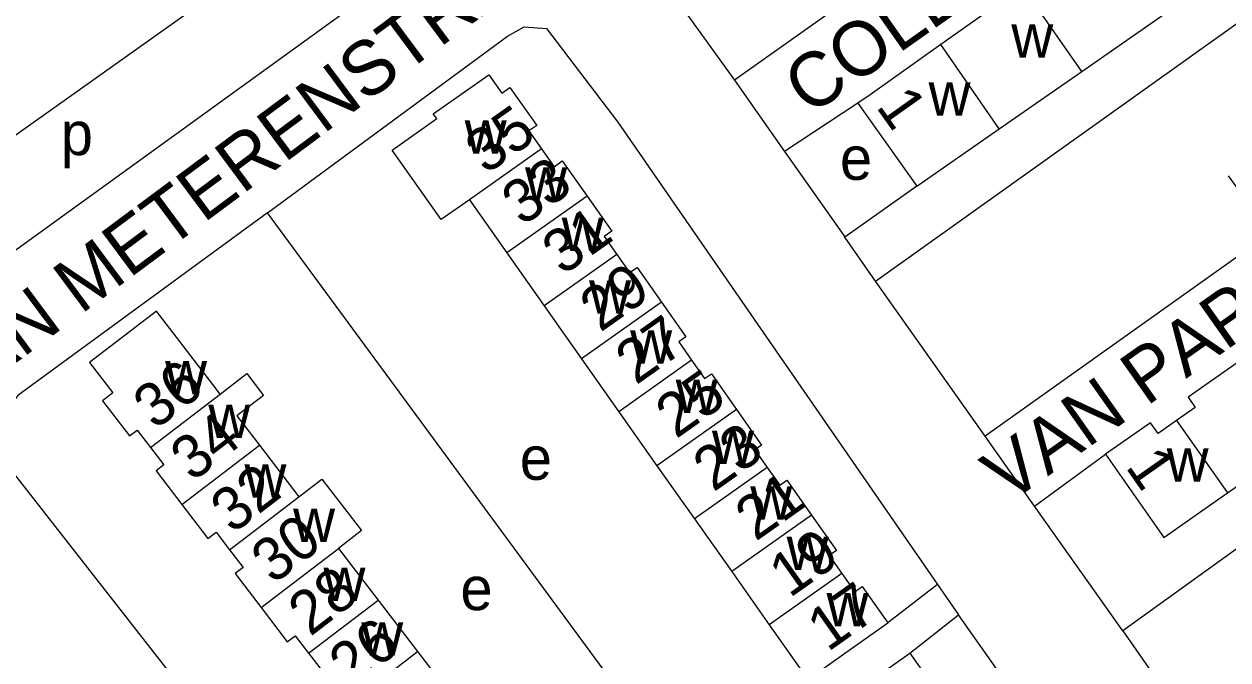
# Model space of a CAD drawing. Extents: x 158848 to 160613, y 385889 to 387762.
# Drawn here: x 160079.5 to 160190.6, y 386947.9 to 387006.5 of the extents above; entities that cross this region are included whole.
import ezdxf

# ---------------------------------------------------------------- set-up
doc = ezdxf.new("R2010")
doc.units = 0
for name, color, linetype in [('BLT_Basislijn', 7, 'Continuous'), ('BLT_Bebouwing', 7, 'Continuous'), ('BLT_Centroide', 7, 'Continuous'), ('BLT_Huisnummer', 7, 'Continuous'), ('BLT_Huisnummer_ tussenligend', 7, 'Continuous'), ('BLT_Huisnummer_reeks', 7, 'Continuous'), ('BLT_Onderverdeling_panden', 7, 'Continuous'), ('BLT_Straatnaam', 7, 'Continuous')]:
    doc.layers.add(name, color=color, linetype=linetype)

msp = doc.modelspace()

# ---------------------------------------------------------------- linework, layer by layer
at = {"layer": 'BLT_Basislijn'}
for p, q in [((160053.61, 386978.5), (160111.96, 387019.88)), ((160134.78, 387015.61), (160145.04, 387001.33)), ((160145.04, 387001.33), (160149.66, 386994.77)), ((160156.43, 386999.21), (160149.66, 386994.77)), ((160161.86, 386991.57), (160155.23, 386986.86)), ((160140.29, 386937.04), (160101.95, 386989.1)), ((160158.04, 386982.81), (160155.23, 386986.86)), ((160168.17, 386968.5), (160158.04, 386982.81)), ((160172.73, 386962.05), (160168.17, 386968.5)), ((160172.73, 386962.05), (160179.28, 386966.84)), ((160180.86, 386950.55), (160172.73, 386962.05)), ((160163.78, 386954.85), (160159.2, 386951.3)), ((160163.78, 386954.85), (160165.71, 386952.03)), ((160161.22, 386948.5), (160165.71, 386952.03)), ((160180.86, 386950.55), (160189.9, 386937.72))]:
    msp.add_line(p, q, dxfattribs=at)
for points in [[(160197.8, 387034.98), (160196.47, 387036.58), (160191.66, 387036.69), (160188.77, 387038.81), (160188.26, 387038.85), (160168.25, 387024.55), (160170.38, 387021.28), (160170.21, 387019.41), (160169.88, 387018.95), (160145.04, 387001.33)], [(160158.04, 386982.81), (160211.55, 387021), (160211.71, 387021.8), (160204.34, 387032.22), (160204.34, 387032.61), (160204.86, 387033.39), (160212.92, 387039.14), (160213.67, 387038.98), (160216.8, 387034.43), (160232.71, 387008.66), (160232.39, 387008.12), (160224.35, 387002.62)], [(160053.61, 386978.5), (160058.61, 386972.96), (160060.74, 386973.02), (160074.51, 386982.64), (160116.71, 387013.17)], [(160101.95, 386989.1), (160124.11, 387005.41), (160125.65, 387006.26), (160127.71, 387006.11), (160134.29, 386997.46), (160163.44, 386955.34), (160163.78, 386954.85)], [(160189.9, 386937.72), (160250.79, 386980.09), (160250.68, 386980.68), (160244.27, 386990.95), (160236.91, 387002.29), (160235.73, 387003.62), (160229.03, 386998.86), (160235.72, 386989.11), (160200.42, 386964.32), (160197.44, 386962.48), (160180.86, 386950.55)], [(160149.66, 386994.77), (160155.12, 386987.02), (160155.23, 386986.86)], [(160190.57, 386992.51), (160193.57, 386988.39), (160193.42, 386986.48), (160168.17, 386968.5)], [(160101.95, 386989.1), (160078.94, 386972.26), (160077.25, 386970.06), (160077.28, 386966.66), (160115.04, 386918.44), (160115.49, 386917.88)], [(160174.61, 386890.43), (160194.69, 386905.67), (160195.42, 386906.78), (160195.55, 386909.16), (160195.1, 386910.36), (160165.71, 386952.03)]]:
    msp.add_lwpolyline(points, dxfattribs=at)
at = {"layer": 'BLT_Bebouwing'}
for p, q in [((160171.63, 387009.98), (160164.07, 387004.62)), ((160177.08, 387002.14), (160184.68, 387007.43)), ((160164.07, 387004.62), (160157.56, 387000)), ((160169.46, 386996.85), (160177.08, 387002.14)), ((160157.56, 387000), (160156.43, 386999.21)), ((160156.43, 386999.21), (160161.86, 386991.57)), ((160161.86, 386991.57), (160169.46, 386996.85)), ((160120.59, 386990.32), (160124.03, 386985.43)), ((160124.03, 386985.43), (160127.49, 386980.54)), ((160134.38, 386970.77), (160137.89, 386965.79)), ((160190.52, 386963.29), (160197.98, 386968.52)), ((160101.22, 386967.68), (160104.86, 386962.93)), ((160137.89, 386965.79), (160141.36, 386960.88)), ((160141.36, 386960.88), (160144.79, 386956.02)), ((160108.51, 386958.16), (160112.16, 386953.4)), ((160144.79, 386956.02), (160148.25, 386951.11)), ((160112.16, 386953.4), (160115.81, 386948.65)), ((160148.25, 386951.11), (160151.8, 386946.08)), ((160115.81, 386948.65), (160119.47, 386943.87))]:
    msp.add_line(p, q, dxfattribs=at)
for points in [[(160120.59, 386990.32), (160118, 386988.49), (160113.47, 386994.9), (160117.57, 386997.8), (160117.26, 386998.24), (160122.37, 387001.84), (160123.57, 387000.13), (160124.33, 387000.67), (160126.8, 386997.16), (160126.08, 386996.66), (160127.24, 386995.01)], [(160127.24, 386995.01), (160128.41, 386993.36), (160129.15, 386993.89), (160131.44, 386990.66)], [(160131.44, 386990.66), (160133.72, 386987.43), (160133.02, 386986.93), (160134.19, 386985.27)], [(160134.19, 386985.27), (160135.37, 386983.6), (160136.05, 386984.08), (160138.31, 386980.88)], [(160097.6, 386972.4), (160096.92, 386973.29), (160093.87, 386977.25), (160091.73, 386980.05), (160085.56, 386975.31), (160087.7, 386972.52), (160086.74, 386971.78), (160089.23, 386968.53), (160089.95, 386969.08), (160091.18, 386967.48)], [(160127.49, 386980.54), (160130.93, 386975.66)], [(160138.31, 386980.88), (160140.57, 386977.67), (160139.9, 386977.2), (160141.09, 386975.51)], [(160130.93, 386975.66), (160134.38, 386970.77)], [(160141.09, 386975.51), (160142.29, 386973.82), (160142.91, 386974.26), (160145.23, 386970.97)], [(160192.64, 386976.15), (160186.89, 386972.12), (160187.55, 386971.17), (160185.83, 386969.97)], [(160097.6, 386972.4), (160100.05, 386974.28), (160101.59, 386972.27), (160099.14, 386970.39), (160101.22, 386967.68)], [(160145.23, 386970.97), (160147.55, 386967.68), (160146.93, 386967.24), (160148.07, 386965.61)], [(160185.83, 386969.97), (160184.12, 386968.76), (160183.43, 386969.74), (160179.28, 386966.84)], [(160091.18, 386967.48), (160092.41, 386965.88), (160091.68, 386965.32), (160094.07, 386962.2)], [(160179.28, 386966.84), (160184.65, 386959.18), (160190.52, 386963.29)], [(160148.07, 386965.61), (160149.22, 386963.99), (160149.88, 386964.45), (160152.16, 386961.22)], [(160104.86, 386962.93), (160106.99, 386964.56), (160110.65, 386959.8), (160108.51, 386958.16)], [(160094.07, 386962.2), (160096.46, 386959.07), (160097.22, 386959.65), (160098.46, 386958.03)], [(160152.16, 386961.22), (160154.44, 386957.98), (160153.77, 386957.51), (160154.96, 386955.84)], [(160098.46, 386958.03), (160099.71, 386956.4), (160098.98, 386955.84), (160101.38, 386952.7)], [(160154.96, 386955.84), (160156.14, 386954.16), (160156.83, 386954.66), (160159.2, 386951.3)], [(160101.38, 386952.7), (160103.79, 386949.55), (160104.52, 386950.11), (160105.76, 386948.49)], [(160151.8, 386946.08), (160155.11, 386948.42), (160159.2, 386951.3)], [(160105.76, 386948.49), (160107, 386946.87), (160106.24, 386946.3), (160108.65, 386943.16)], [(160153.81, 386943.29), (160157.13, 386945.62), (160161.22, 386948.5)], [(160161.22, 386948.5), (160163.58, 386945.14), (160162.88, 386944.65), (160164.07, 386942.96)]]:
    msp.add_lwpolyline(points, dxfattribs=at)
at = {"layer": 'BLT_Onderverdeling_panden'}
for p, q in [((160177.08, 387002.14), (160171.63, 387009.98)), ((160169.46, 386996.85), (160164.07, 387004.62)), ((160127.24, 386995.01), (160120.59, 386990.32)), ((160131.44, 386990.66), (160124.03, 386985.43)), ((160134.19, 386985.27), (160127.49, 386980.54)), ((160138.31, 386980.88), (160130.93, 386975.66)), ((160141.09, 386975.51), (160134.38, 386970.77)), ((160091.18, 386967.48), (160097.6, 386972.4)), ((160145.23, 386970.97), (160137.89, 386965.79)), ((160185.83, 386969.97), (160190.52, 386963.29)), ((160094.07, 386962.2), (160101.22, 386967.68)), ((160148.07, 386965.61), (160141.36, 386960.88)), ((160098.46, 386958.03), (160104.86, 386962.93)), ((160152.16, 386961.22), (160144.79, 386956.02)), ((160101.38, 386952.7), (160108.51, 386958.16)), ((160154.96, 386955.84), (160148.25, 386951.11)), ((160105.76, 386948.49), (160112.16, 386953.4)), ((160108.65, 386943.16), (160115.81, 386948.65))]:
    msp.add_line(p, q, dxfattribs=at)

# ---------------------------------------------------------------- texts
at = {"layer": 'BLT_Centroide'}
for s, p in [('w', (160170.58, 387003.42)), ('w', (160162.95, 386998.06)), ('p', (160082.89, 386994.43)), ('w', (160120.16, 386994.56)), ('e', (160154.77, 386992.15)), ('w', (160125.73, 386990.22)), ('w', (160129.11, 386985.59)), ('w', (160131.63, 386979.81)), ('w', (160135.42, 386975.19)), ('w', (160092.52, 386972.38)), ('w', (160139.62, 386970.66)), ('w', (160096.51, 386968.34)), ('w', (160142.97, 386965.94)), ('e', (160125.24, 386964.49)), ('w', (160184.91, 386964.33)), ('w', (160099.84, 386962.84)), ('w', (160146.5, 386960.81)), ('w', (160104.33, 386958.75)), ('w', (160149.86, 386956.16)), ('w', (160107.13, 386953.31)), ('e', (160119.76, 386952.47)), ('w', (160153.54, 386950.97)), ('w', (160110.62, 386948.28))]:
    msp.add_text(s, height=4, dxfattribs=at).set_placement(p)
at = {"layer": 'BLT_Huisnummer'}
for s, rotation, p in [('35', 35.2033, (160122.1, 386992.58)), ('29', 35.2033, (160132.66, 386978.04)), ('36', 37.4841, (160091.6, 386969.03)), ('25', 35.2033, (160139.65, 386968.22)), ('21', 35.2033, (160146.99, 386958.76)), ('30', 37.4841, (160102.49, 386954.78)), ('17', 35.2033, (160153.64, 386948.56)), ('26', 37.4841, (160109.66, 386945.24))]:
    msp.add_text(s, height=4, rotation=rotation, dxfattribs=at).set_placement(p)
at = {"layer": 'BLT_Huisnummer_ tussenligend'}
for s, rotation, p in [('33', 35.2033, (160125.46, 386987.82)), ('31', 35.2033, (160129.19, 386983.27)), ('27', 35.2033, (160135.95, 386973.18)), ('34', 37.4841, (160095.04, 386964.23)), ('23', 35.2033, (160143.1, 386963.31)), ('32', 37.4841, (160098.74, 386959.43)), ('19', 35.2033, (160150.12, 386953.54)), ('28', 37.4841, (160105.9, 386949.98))]:
    msp.add_text(s, height=4, rotation=rotation, dxfattribs=at).set_placement(p)
at = {"layer": 'BLT_Huisnummer_reeks'}
for rotation, p in [(305.3977, (160158.03, 386998.91)), (305.0307, (160181.04, 386965.69))]:
    msp.add_text('1', height=4, rotation=rotation, dxfattribs=at).set_placement(p)
at = {"layer": 'BLT_Straatnaam'}
for s, rotation, p in [('DE BOSCH KEMPERPAD', 35.3034, (160032.77, 387004.02)), ('COLENBRANDERSTRAAT', 35.1644, (160151.96, 386997.97)), ('VAN METERENSTRAAT', 36.625, (160072.21, 386970.38)), ('VAN PAPEBROECKSTRAAT', 35.2084, (160170.29, 386962.22))]:
    msp.add_text(s, height=5, rotation=rotation, dxfattribs=at).set_placement(p)

doc.saveas('drawing.dxf')
